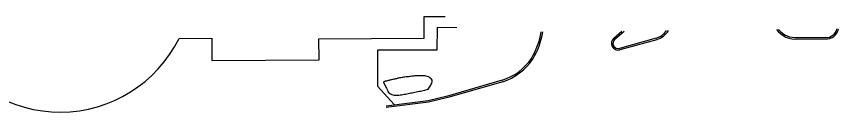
# Model space of a CAD drawing. Extents: x 2145380 to 2156929, y 139568 to 149130.
# Drawn here: x 2152263.4 to 2152586, y 143482 to 143517.7 of the extents above; entities that cross this region are included whole.
import ezdxf

# ---------------------------------------------------------------- set-up
doc = ezdxf.new("R2010")
doc.units = 0
for name, color, linetype in [('TOPO_Building', 7, 'Continuous'), ('TOPO_Curb Back', 7, 'Continuous'), ('TOPO_Shrub', 7, 'Continuous'), ('TOPO_Sidewalk', 7, 'Continuous')]:
    doc.layers.add(name, color=color, linetype=linetype)

msp = doc.modelspace()

# ---------------------------------------------------------------- linework, layer by layer
at = {"layer": 'TOPO_Building'}
msp.add_lwpolyline([(2152327.26, 143509.1), (2152340.09, 143509.18), (2152340.14, 143500.48), (2152382.18, 143500.73), (2152382.13, 143508.96), (2152423.42, 143509.2), (2152423.37, 143517.69), (2152431.7, 143517.74)], dxfattribs=at)
msp.add_arc((2152280.59, 143532.41), 52.17, 207.2069, 333.4633, dxfattribs=at)
at = {"layer": 'TOPO_Curb Back'}
for points in [[(2152497.85, 143509.27), (2152500.99, 143512.01)], [(2152498.23, 143508.81), (2152501.91, 143512.02)], [(2152570, 143509.54), (2152580.83, 143509.56)], [(2152514.49, 143509.21), (2152500.06, 143505.19)], [(2152514.66, 143508.63), (2152500.22, 143504.61)], [(2152570.03, 143508.94), (2152580.8, 143508.96)], [(2152454.05, 143492.73), (2152432.58, 143486.51), (2152424.98, 143484.7), (2152408.45, 143482.61)], [(2152454.22, 143492.15), (2152432.73, 143485.93), (2152425.09, 143484.11), (2152408.53, 143482.02)]]:
    msp.add_lwpolyline(points, dxfattribs=at)
for centre, radius, start, end in [((2152581.27, 143513.73), 4.8, 264.3803, 349.939), ((2152581.27, 143513.73), 4.2, 263.9851, 348.4255), ((2152438.62, 143517.16), 31.23, 329.4863, 349.8562), ((2152438.62, 143517.16), 31.83, 329.4521, 350.0614), ((2152512.01, 143516.8), 7.98, 288.0746, 324.8003), ((2152512.01, 143516.8), 8.58, 287.985, 327.6423), ((2152569.03, 143517.92), 9.04, 215.6096, 276.4025), ((2152569.03, 143517.92), 8.44, 218.5136, 276.624), ((2152499.56, 143507.21), 2.68, 129.6744, 284.2159), ((2152499.56, 143507.21), 2.08, 129.4893, 284.0293), ((2152447.37, 143513.63), 21.94, 287.7284, 325.8499), ((2152447.37, 143513.63), 22.54, 287.707, 325.8984)]:
    msp.add_arc(centre, radius, start, end, dxfattribs=at)
at = {"layer": 'TOPO_Shrub'}
msp.add_open_spline([(2152407.39, 143492.13), (2152407.39, 143492.13), (2152408.7, 143492.44), (2152410, 143492.75), (2152411.31, 143493.05), (2152412.5, 143493.34), (2152413.69, 143493.62), (2152414.9, 143493.81), (2152415.82, 143493.96), (2152416.75, 143494.05), (2152417.68, 143494.16), (2152418.53, 143494.26), (2152419.38, 143494.35), (2152420.22, 143494.44), (2152421.19, 143494.54), (2152422.17, 143494.48), (2152423.14, 143494.43), (2152424.14, 143494.38), (2152425.1, 143494.12), (2152425.97, 143493.43), (2152426.75, 143492.81), (2152426.45, 143491.49), (2152425.96, 143490.75), (2152425.5, 143490.04), (2152425, 143489.13), (2152424.17, 143488.95), (2152423.07, 143488.73), (2152421.97, 143488.5), (2152420.87, 143488.28), (2152419.8, 143488.06), (2152418.72, 143487.84), (2152417.65, 143487.62), (2152416.63, 143487.41), (2152415.6, 143487.24), (2152414.58, 143487.06), (2152413.44, 143486.86), (2152412.26, 143486.77), (2152411.13, 143487.05), (2152410.23, 143487.27), (2152409.41, 143487.94), (2152409.01, 143488.75), (2152408.47, 143489.88), (2152407.93, 143491), (2152407.39, 143492.13)], degree=3, dxfattribs=at)
at = {"layer": 'TOPO_Sidewalk'}
msp.add_lwpolyline([(2152436.25, 143513.33), (2152428.51, 143513.37), (2152428.37, 143504.46), (2152405.08, 143504.51), (2152405.13, 143490.39), (2152411.64, 143483.24)], dxfattribs=at)

doc.saveas('drawing.dxf')
